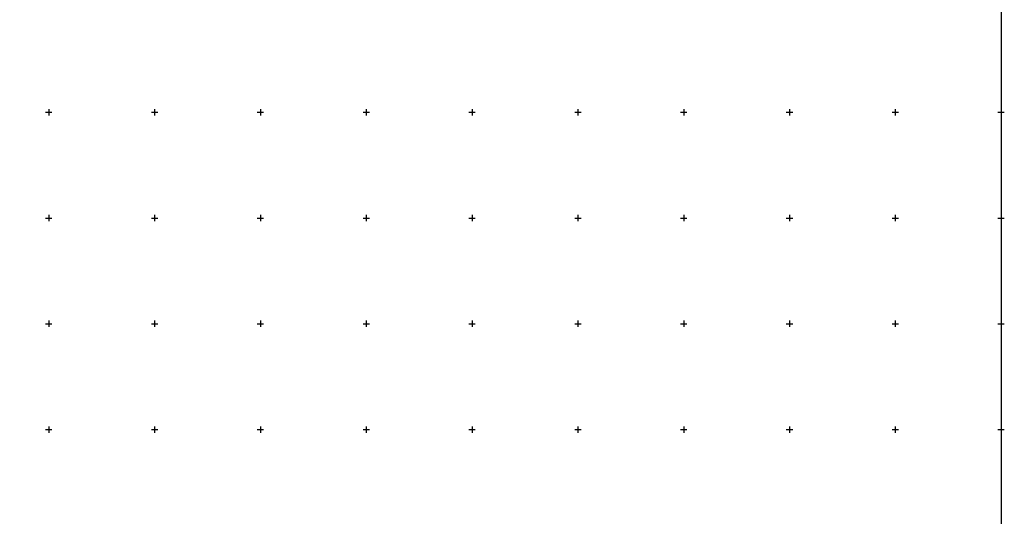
# Model space of a CAD drawing. Header units: metres. Extents: x 703769 to 722343, y 4313031 to 4317457.
# Tile 375 of 409: x 708465 to 708930, y 4315987 to 4316222. Entities that reach past the tile are written whole.
import ezdxf

# ---------------------------------------------------------------- set-up
doc = ezdxf.new("R2010")
doc.units = ezdxf.units.M
doc.header["$LTSCALE"] = 0.5
doc.layers.add('(001) Сетка', color=92, linetype='Continuous')
doc.layers.add('(002) Рамка', color=7, linetype='Continuous')

# ---------------------------------------------------------------- blocks, each defined once
blk = doc.blocks.new('Setka')
at = {"layer": '(001) Сетка'}
for p, q in [((-1.5, 0), (1.5, 0)), ((0, 1.5), (0, -1.5))]:
    blk.add_line(p, q, dxfattribs=at)

msp = doc.modelspace()

# ---------------------------------------------------------------- linework, layer by layer
at = {"layer": '(002) Рамка', "color": 0}
msp.add_lwpolyline([(707528.465, 4316578.456), (708928.465, 4316578.456), (708928.465, 4313678.456), (707528.465, 4313678.456)], close=True, dxfattribs=at)

# ---------------------------------------------------------------- block references
at = {"layer": '(001) Сетка'}
for p in [(708478.465, 4316178.456), (708528.465, 4316178.456), (708578.465, 4316178.456), (708628.465, 4316178.456), (708678.465, 4316178.456), (708728.465, 4316178.456), (708778.465, 4316178.456), (708828.465, 4316178.456), (708878.465, 4316178.456), (708928.465, 4316178.456), (708478.465, 4316128.456), (708528.465, 4316128.456), (708578.465, 4316128.456), (708628.465, 4316128.456), (708678.465, 4316128.456), (708728.465, 4316128.456), (708778.465, 4316128.456), (708828.465, 4316128.456), (708878.465, 4316128.456), (708928.465, 4316128.456), (708478.465, 4316078.456), (708528.465, 4316078.456), (708578.465, 4316078.456), (708628.465, 4316078.456), (708678.465, 4316078.456), (708728.465, 4316078.456), (708778.465, 4316078.456), (708828.465, 4316078.456), (708878.465, 4316078.456), (708928.465, 4316078.456), (708478.465, 4316028.456), (708528.465, 4316028.456), (708578.465, 4316028.456), (708628.465, 4316028.456), (708678.465, 4316028.456), (708728.465, 4316028.456), (708778.465, 4316028.456), (708828.465, 4316028.456), (708878.465, 4316028.456), (708928.465, 4316028.456)]:
    msp.add_blockref('Setka', p, dxfattribs=at)

doc.saveas('drawing.dxf')
